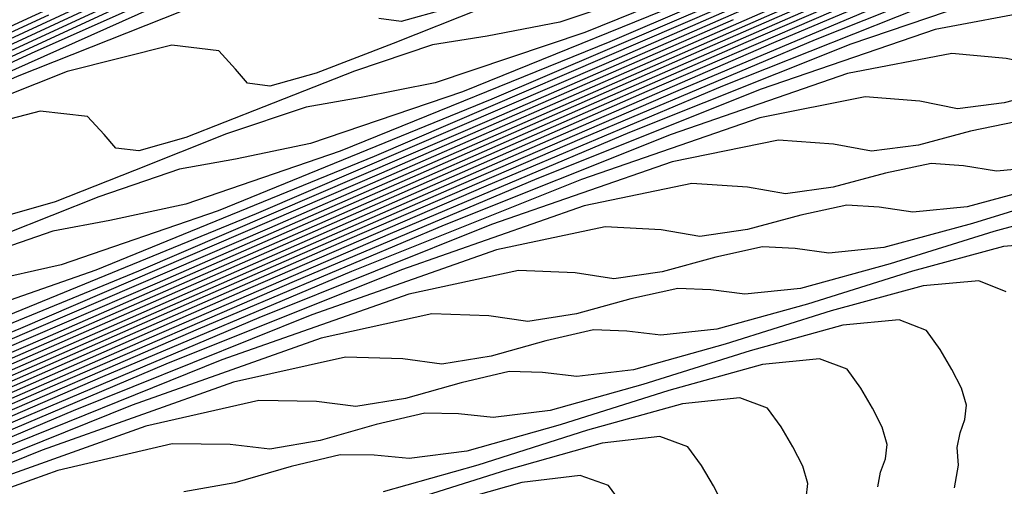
# Model space of a CAD drawing. Extents: x 3249832 to 3255657, y 13789405 to 13793316.
# Tile 548 of 656: x 3254756.38 to 3254762.26, y 13790614.81 to 13790617.6. Entities that reach past the tile are written whole.
import ezdxf

# ---------------------------------------------------------------- set-up
doc = ezdxf.new("R2010")
doc.units = 0
doc.header["$LTSCALE"] = 100
doc.header["$MEASUREMENT"] = 0
for name, color, linetype in [('GRATIO_CON', 10, 'CONTINUOUS'), ('GRATIO_ICON', 7, 'CONTINUOUS'), ('TARGETS_EAST', 7, 'CONTINUOUS')]:
    doc.layers.add(name, color=color, linetype=linetype)

# ---------------------------------------------------------------- blocks, each defined once
blk = doc.blocks.new('Gratio_032316_contours')
at = {"layer": 'GRATIO_CON', "color": 1, "linetype": 'Continuous', "flags": 128}
for points in [[(3254757.4831, 13790618.0889), (3254755.0388, 13790616.9619), (3254752.5869, 13790615.8423), (3254750.3128, 13790614.8196), (3254748.2684, 13790613.9145), (3254746.4723, 13790613.1306), (3254744.9472, 13790612.4758), (3254743.7338, 13790611.9758)], [(3254756.5539, 13790617.6225), (3254754.0574, 13790616.4715), (3254751.5531, 13790615.3279), (3254749.2304, 13790614.2834), (3254747.1424, 13790613.359), (3254745.3079, 13790612.5583), (3254743.7503, 13790611.8894)], [(3254757.937, 13790618.2276), (3254755.6246, 13790617.1561), (3254753.076, 13790615.981), (3254750.5193, 13790614.8136), (3254748.1481, 13790613.7472), (3254746.0164, 13790612.8034), (3254744.1435, 13790611.986)], [(3254758.1376, 13790618.2459), (3254756.1733, 13790617.3387), (3254753.7661, 13790616.2233), (3254751.1131, 13790615.0001), (3254748.4517, 13790613.7849), (3254745.9833, 13790612.6748), (3254743.7643, 13790611.6924)], [(3254757.2943, 13790617.8194), (3254755.2914, 13790616.8942), (3254752.8369, 13790615.7569), (3254750.1316, 13790614.5096), (3254747.4179, 13790613.2705), (3254744.901, 13790612.1386), (3254742.6383, 13790611.1368)], [(3254757.9965, 13790618.0819), (3254756.451, 13790617.393), (3254754.4095, 13790616.4498), (3254751.9076, 13790615.2905), (3254749.1502, 13790614.0192), (3254746.3841, 13790612.7561), (3254743.8186, 13790611.6024)], [(3254757.1821, 13790617.6692), (3254755.6077, 13790616.9665), (3254753.5276, 13790616.0054), (3254750.9784, 13790614.8242), (3254748.1687, 13790613.5287), (3254745.3503, 13790612.2418), (3254742.7362, 13790611.0662)], [(3254759.1449, 13790617.6639), (3254758.6128, 13790617.4543), (3254758.1542, 13790617.276), (3254757.8775, 13790617.1989), (3254757.7424, 13790617.2156), (3254757.6713, 13790617.2998), (3254757.5718, 13790617.4098), (3254757.2923, 13790617.4444), (3254756.666, 13790617.2869), (3254755.5532, 13790616.844), (3254753.9211, 13790616.1135), (3254751.7638, 13790615.1165), (3254749.1199, 13790613.8914), (3254746.2058, 13790612.5478), (3254743.2826, 13790611.213)], [(3254760.4878, 13790617.8747), (3254759.6094, 13790617.5819), (3254759.174, 13790617.4981), (3254758.8488, 13790617.4449), (3254758.3814, 13790617.2886), (3254757.8402, 13790617.0744), (3254757.374, 13790616.8923), (3254757.0933, 13790616.8126), (3254756.9573, 13790616.8277), (3254756.887, 13790616.9102), (3254756.7882, 13790617.0179), (3254756.506, 13790617.0484), (3254755.8704, 13790616.8844), (3254754.7387, 13790616.4314), (3254753.0778, 13790615.6871), (3254750.8819, 13790614.672), (3254748.1906, 13790613.425), (3254745.2244, 13790612.0574), (3254742.2488, 13790610.6987)], [(3254761.3138, 13790618.1499), (3254759.7577, 13790617.5196), (3254758.8648, 13790617.219), (3254758.4229, 13790617.1306), (3254758.0929, 13790617.0739), (3254757.6179, 13790616.9133), (3254757.0676, 13790616.6946), (3254756.5937, 13790616.5086), (3254756.3091, 13790616.4264), (3254756.1722, 13790616.4398), (3254756.1026, 13790616.5206), (3254756.0045, 13790616.6259), (3254755.7197, 13790616.6524), (3254755.0748, 13790616.4818), (3254753.9242, 13790616.0188), (3254752.2344, 13790615.2606), (3254750, 13790614.2276), (3254747.2614, 13790612.9586), (3254744.2429, 13790611.5669)], [(3254760.61, 13790617.8071), (3254759.0276, 13790617.1645), (3254758.1202, 13790616.8561), (3254757.6717, 13790616.7631), (3254757.3371, 13790616.7029), (3254756.8544, 13790616.5381), (3254756.2949, 13790616.3148), (3254755.8134, 13790616.125), (3254755.5249, 13790616.0402), (3254755.3871, 13790616.0518), (3254755.3183, 13790616.131), (3254755.2208, 13790616.234), (3254754.9334, 13790616.2565), (3254754.2792, 13790616.0792), (3254753.1098, 13790615.6061), (3254751.3911, 13790614.8341), (3254749.1181, 13790613.7831), (3254746.3321, 13790612.4922), (3254743.2615, 13790611.0764)], [(3254761.2269, 13790617.9899), (3254759.2025, 13790617.1216), (3254757.5673, 13790616.4543), (3254756.631, 13790616.1303), (3254756.1695, 13790616.0282), (3254755.8254, 13790615.9608), (3254755.3274, 13790615.7875), (3254754.7497, 13790615.5552), (3254754.2528, 13790615.3576), (3254753.9565, 13790615.2678), (3254753.8169, 13790615.276), (3254753.7496, 13790615.3519), (3254753.6534, 13790615.4501), (3254753.3609, 13790615.4645), (3254752.6881, 13790615.274), (3254751.4808, 13790614.7809), (3254749.7045, 13790613.9811), (3254747.3543, 13790612.8942), (3254744.4736, 13790611.5594)], [(3254760.5563, 13790617.6619), (3254758.4988, 13790616.7788), (3254756.8372, 13790616.0991), (3254755.8864, 13790615.7674), (3254755.4184, 13790615.6608), (3254755.0695, 13790615.5898), (3254754.5639, 13790615.4122), (3254753.977, 13790615.1754), (3254753.4725, 13790614.974), (3254753.1723, 13790614.8815), (3254753.0319, 13790614.888), (3254752.9653, 13790614.9623), (3254752.8698, 13790615.0581), (3254752.5746, 13790615.0685), (3254751.8925, 13790614.8714), (3254750.6664, 13790614.3683), (3254748.8612, 13790613.5547), (3254746.4724, 13790612.4498), (3254743.5444, 13790611.093)], [(3254761.9207, 13790618.2233), (3254759.8856, 13790617.3339), (3254757.795, 13790616.4361), (3254756.107, 13790615.744), (3254755.1418, 13790615.4045), (3254754.6673, 13790615.2933), (3254754.3137, 13790615.2188), (3254753.8004, 13790615.037), (3254753.2044, 13790614.7956), (3254752.6922, 13790614.5903), (3254752.388, 13790614.4953), (3254752.2468, 13790614.5001), (3254752.181, 13790614.5727), (3254752.0861, 13790614.6662), (3254751.7884, 13790614.6726), (3254751.0969, 13790614.4688), (3254749.8519, 13790613.9557), (3254748.0179, 13790613.1282), (3254745.5905, 13790612.0053), (3254742.6151, 13790610.6266)], [(3254761.2825, 13790617.9095), (3254759.215, 13790617.006), (3254757.0913, 13790616.0933), (3254755.3769, 13790615.3889), (3254754.3972, 13790615.0416), (3254753.9162, 13790614.9258), (3254753.5579, 13790614.8477), (3254753.0369, 13790614.6617), (3254752.4318, 13790614.4158), (3254751.9119, 13790614.2066), (3254751.6038, 13790614.1091), (3254751.4617, 13790614.1121), (3254751.3967, 13790614.1831), (3254751.3024, 13790614.2742), (3254751.0021, 13790614.2766), (3254750.3013, 13790614.0663), (3254749.0374, 13790613.543), (3254747.1746, 13790612.7017), (3254744.7086, 13790611.5609)], [(3254761.7137, 13790618.0318), (3254760.006, 13790617.282), (3254757.8737, 13790616.35), (3254755.6838, 13790615.4078), (3254753.9166, 13790614.6787), (3254752.908, 13790614.3158), (3254752.414, 13790614.1909), (3254752.0462, 13790614.1057), (3254751.5099, 13790613.9111), (3254750.8865, 13790613.6562), (3254750.3514, 13790613.4393), (3254750.0354, 13790613.3366), (3254749.8915, 13790613.3363), (3254749.828, 13790613.404), (3254749.735, 13790613.4903), (3254749.4295, 13790613.4846), (3254748.7102, 13790613.2611), (3254747.4085, 13790612.7178), (3254745.488, 13790611.8488), (3254742.9448, 13790610.672)], [(3254761.1014, 13790617.7295), (3254759.3677, 13790616.9683), (3254757.2031, 13790616.022), (3254754.98, 13790615.065), (3254753.1865, 13790614.3236), (3254752.1633, 13790613.9529), (3254751.6629, 13790613.8235), (3254751.2903, 13790613.7347), (3254750.7464, 13790613.5359), (3254750.1138, 13790613.2764), (3254749.5711, 13790613.0556), (3254749.2512, 13790612.9504), (3254749.1064, 13790612.9483), (3254749.0437, 13790613.0144), (3254748.9514, 13790613.0983), (3254748.6433, 13790613.0886), (3254747.9146, 13790612.8585), (3254746.594, 13790612.3052), (3254744.6446, 13790611.4223)], [(3254761.902, 13790618.0457), (3254760.4892, 13790617.4271), (3254758.7295, 13790616.6546), (3254756.5324, 13790615.694), (3254754.2762, 13790614.7222), (3254752.4563, 13790613.9684), (3254751.4187, 13790613.59), (3254750.9118, 13790613.456), (3254750.5345, 13790613.3637), (3254749.9829, 13790613.1606), (3254749.3412, 13790612.8966), (3254748.7908, 13790612.6719), (3254748.467, 13790612.5642), (3254748.3213, 13790612.5604), (3254748.2593, 13790612.6248), (3254748.1677, 13790612.7064), (3254747.857, 13790612.6927), (3254747.119, 13790612.4559), (3254745.7796, 13790611.8925), (3254743.8013, 13790610.9958)], [(3254761.3106, 13790617.7525), (3254759.8769, 13790617.1248), (3254758.0912, 13790616.3408), (3254755.8618, 13790615.3661), (3254753.5725, 13790614.3795), (3254751.7262, 13790613.6133), (3254750.6741, 13790613.2271), (3254750.1607, 13790613.0885), (3254749.7786, 13790612.9926), (3254749.2194, 13790612.7853), (3254748.5686, 13790612.5168), (3254748.0105, 13790612.2882), (3254747.6828, 13790612.178), (3254747.5362, 13790612.1725), (3254747.475, 13790612.2352), (3254747.384, 13790612.3144), (3254747.0707, 13790612.2967), (3254746.3234, 13790612.0533), (3254744.9651, 13790611.4799), (3254742.958, 13790610.5693)], [(3254761.4577, 13790617.7419), (3254760.1277, 13790617.1661), (3254758.6523, 13790616.5201), (3254756.8147, 13790615.7133), (3254754.5205, 13790614.7101), (3254752.165, 13790613.6939), (3254750.2659, 13790612.9031), (3254749.1849, 13790612.5013), (3254748.6585, 13790612.3536), (3254748.267, 13790612.2506), (3254747.6924, 13790612.0348), (3254747.0233, 13790611.7572), (3254746.4499, 13790611.5209), (3254746.1143, 13790611.4055), (3254745.966, 13790611.3966), (3254745.9064, 13790611.4561), (3254745.8166, 13790611.5305), (3254745.4982, 13790611.5047), (3254744.7323, 13790611.2482), (3254743.3362, 13790610.6547)], [(3254762.2406, 13790618.03), (3254760.885, 13790617.4568), (3254759.5362, 13790616.8729), (3254758.04, 13790616.2177), (3254756.1765, 13790615.3996), (3254753.8499, 13790614.3821), (3254751.4612, 13790613.3512), (3254749.5358, 13790612.548), (3254748.4403, 13790612.1384), (3254747.9074, 13790611.9862), (3254747.5111, 13790611.8796), (3254746.9289, 13790611.6595), (3254746.2507, 13790611.3774), (3254745.6696, 13790611.1372), (3254745.3301, 13790611.0193), (3254745.1809, 13790611.0087), (3254745.122, 13790611.0665), (3254745.033, 13790611.1386), (3254744.7119, 13790611.1088)], [(3254761.6868, 13790617.7529), (3254760.3124, 13790617.1717), (3254758.9448, 13790616.5796), (3254757.4277, 13790615.9154), (3254755.5382, 13790615.0858), (3254753.1792, 13790614.0542), (3254750.7575, 13790613.0084), (3254748.8057, 13790612.1929), (3254747.6957, 13790611.7755), (3254747.1563, 13790611.6187), (3254746.7553, 13790611.5085), (3254746.1654, 13790611.2842), (3254745.478, 13790610.9976), (3254744.8893, 13790610.7535), (3254744.5459, 13790610.6331)], [(3254762.4205, 13790617.9886), (3254761.133, 13790617.4759), (3254759.7397, 13790616.8866), (3254758.3533, 13790616.2864), (3254756.8154, 13790615.613), (3254754.9, 13790614.7721), (3254752.5086, 13790613.7262), (3254750.0537, 13790612.6656), (3254748.0755, 13790611.8377), (3254746.9511, 13790611.4126), (3254746.4052, 13790611.2512), (3254745.9994, 13790611.1375), (3254745.4019, 13790610.9089), (3254744.7054, 13790610.6178)], [(3254762.3741, 13790617.8), (3254761.3472, 13790617.4496), (3254760.0254, 13790616.9219), (3254758.5944, 13790616.3165), (3254757.1705, 13790615.7), (3254755.5909, 13790615.0084), (3254753.6235, 13790614.1446), (3254751.1673, 13790613.0702), (3254748.6462, 13790611.9801), (3254746.6153, 13790611.1275), (3254745.4619, 13790610.6868), (3254744.9029, 13790610.5163), (3254744.4878, 13790610.3955)], [(3254762.4661, 13790617.6529), (3254761.8502, 13790617.5367), (3254760.8105, 13790617.1801), (3254759.4715, 13790616.6449), (3254758.0218, 13790616.0314), (3254756.579, 13790615.4068), (3254754.9786, 13790614.706), (3254752.9852, 13790613.8309), (3254750.4967, 13790612.7422), (3254747.9425, 13790611.6373), (3254745.8851, 13790610.7724), (3254744.7173, 13790610.3239)], [(3254765.1114, 13790617.7556), (3254764.5338, 13790617.5806), (3254764.0338, 13790617.4502), (3254763.7211, 13790617.4277), (3254763.5273, 13790617.4641), (3254763.3397, 13790617.4822), (3254763.0754, 13790617.4297), (3254762.772, 13790617.3517), (3254762.4968, 13790617.318), (3254762.2733, 13790617.3647), (3254761.9488, 13790617.3938), (3254761.3263, 13790617.2734), (3254760.2738, 13790616.9106), (3254758.9177, 13790616.3679), (3254757.4491, 13790615.7463), (3254755.9876, 13790615.1136), (3254754.3663, 13790614.4037), (3254752.347, 13790613.5171), (3254749.826, 13790612.4143), (3254747.2387, 13790611.2945), (3254745.155, 13790610.4173), (3254743.9726, 13790609.961)], [(3254765.133, 13790617.6493), (3254764.6262, 13790617.5181), (3254764.0416, 13790617.3401), (3254763.5357, 13790617.207), (3254763.2198, 13790617.1824), (3254763.0246, 13790617.2171), (3254762.8354, 13790617.2337), (3254762.5683, 13790617.1793), (3254762.2614, 13790617.0994), (3254761.9835, 13790617.0637), (3254761.7586, 13790617.1084), (3254761.4315, 13790617.1347), (3254760.8024, 13790617.0101), (3254759.7372, 13790616.6412), (3254758.3639, 13790616.0909), (3254756.8765, 13790615.4612), (3254755.3961, 13790614.8203), (3254753.754, 13790614.1013), (3254751.7087, 13790613.2034), (3254749.1554, 13790612.0863), (3254746.535, 13790610.9518), (3254744.4248, 13790610.0622)], [(3254762.5394, 13790616.7205), (3254762.2172, 13790616.6917), (3254762.0191, 13790616.7231), (3254761.8269, 13790616.7365), (3254761.5541, 13790616.6787), (3254761.2404, 13790616.5949), (3254760.957, 13790616.5552), (3254760.729, 13790616.5958), (3254760.3969, 13790616.6165), (3254759.7546, 13790616.4834), (3254758.6638, 13790616.1022), (3254757.2563, 13790615.5369), (3254755.7312, 13790614.891), (3254754.2132, 13790614.2339), (3254752.5294, 13790613.4966), (3254750.4322, 13790612.5759), (3254747.8141, 13790611.4303), (3254745.1274, 13790610.2662), (3254742.9646, 13790609.3519)], [(3254762.5648, 13790616.6186), (3254762.0412, 13790616.4773), (3254761.716, 13790616.4464), (3254761.5164, 13790616.4761), (3254761.3227, 13790616.4879), (3254761.047, 13790616.4283), (3254760.7298, 13790616.3426), (3254760.4437, 13790616.301), (3254760.2143, 13790616.3394), (3254759.8796, 13790616.3574), (3254759.2307, 13790616.2201), (3254758.1272, 13790615.8327), (3254756.7025, 13790615.2598), (3254755.1585, 13790614.606), (3254753.6218, 13790613.9407), (3254751.9171, 13790613.1943), (3254749.794, 13790612.2622), (3254747.1435, 13790611.1024), (3254744.4237, 13790609.9235)], [(3254762.6855, 13790616.5681), (3254762.0726, 13790616.3781), (3254761.5431, 13790616.2341), (3254761.2147, 13790616.2011), (3254761.0137, 13790616.2291), (3254760.8184, 13790616.2394), (3254760.5399, 13790616.178), (3254760.2193, 13790616.0904), (3254759.9304, 13790616.0467), (3254759.6995, 13790616.0831), (3254759.3623, 13790616.0983), (3254758.7068, 13790615.9568), (3254757.5905, 13790615.5632), (3254756.1487, 13790614.9828), (3254754.5859, 13790614.3209), (3254753.0303, 13790613.6475), (3254751.3048, 13790612.8919), (3254749.1557, 13790611.9484), (3254746.4728, 13790610.7744), (3254743.7199, 13790609.5807)], [(3254762.7367, 13790616.4754), (3254762.2003, 13790616.3306), (3254761.5804, 13790616.1376), (3254761.0449, 13790615.9908), (3254760.7134, 13790615.9557), (3254760.511, 13790615.9821), (3254760.3142, 13790615.9908), (3254760.0328, 13790615.9277), (3254759.7087, 13790615.8381), (3254759.4171, 13790615.7925), (3254759.1848, 13790615.8268), (3254758.845, 13790615.8392), (3254758.1829, 13790615.6934), (3254757.0539, 13790615.2937), (3254755.5949, 13790614.7058), (3254754.0132, 13790614.0358), (3254752.4389, 13790613.3543), (3254750.6926, 13790612.5896), (3254748.5175, 13790611.6347), (3254745.8022, 13790610.4464), (3254743.0162, 13790609.2379)], [(3254762.2744, 13790615.9703), (3254762.1114, 13790616.0359), (3254761.7782, 13790616.0058), (3254761.2299, 13790615.8556), (3254760.5959, 13790615.6566), (3254760.0486, 13790615.5044), (3254759.7108, 13790615.4651), (3254759.5055, 13790615.4881), (3254759.3057, 13790615.4937), (3254759.0186, 13790615.427), (3254758.6876, 13790615.3336), (3254758.3906, 13790615.284), (3254758.1552, 13790615.3142), (3254757.8104, 13790615.321), (3254757.1351, 13790615.1668), (3254755.9805, 13790614.7548), (3254754.4872, 13790614.1518), (3254752.8679, 13790613.4656), (3254751.256, 13790612.7678), (3254749.468, 13790611.9849), (3254747.241, 13790611.0072), (3254744.4609, 13790609.7904)], [(3254761.9652, 13790614.7985), (3254761.9888, 13790614.9353), (3254761.9818, 13790615.0406), (3254761.9988, 13790615.127), (3254762.0271, 13790615.2069), (3254762.0374, 13790615.2926), (3254762.0083, 13790615.3935), (3254761.95, 13790615.5066), (3254761.8803, 13790615.6261), (3254761.7992, 13790615.7387), (3254761.6352, 13790615.8031), (3254761.2989, 13790615.771), (3254760.7447, 13790615.6181), (3254760.1036, 13790615.4161), (3254759.5505, 13790615.2611), (3254759.2095, 13790615.2197), (3254759.0028, 13790615.2411), (3254758.8015, 13790615.2451), (3254758.5115, 13790615.1767), (3254758.1771, 13790615.0813), (3254757.8773, 13790615.0298), (3254757.6405, 13790615.0578), (3254757.2931, 13790615.0619), (3254756.6112, 13790614.9035), (3254755.4439, 13790614.4853)], [(3254761.5067, 13790614.8052), (3254761.5243, 13790614.8917), (3254761.553, 13790614.9721), (3254761.5635, 13790615.0587), (3254761.5341, 13790615.1607), (3254761.4752, 13790615.2749), (3254761.4052, 13790615.3948), (3254761.324, 13790615.507), (3254761.1591, 13790615.5703), (3254760.8196, 13790615.5363), (3254760.2596, 13790615.3806), (3254759.6114, 13790615.1756), (3254759.0523, 13790615.0179), (3254758.7083, 13790614.9744), (3254758.5001, 13790614.9941), (3254758.2972, 13790614.9965), (3254758.0044, 13790614.9263), (3254757.6666, 13790614.8291), (3254757.364, 13790614.7755)], [(3254761.079, 13790614.7373), (3254761.0896, 13790614.8249), (3254761.0599, 13790614.928), (3254761.0005, 13790615.0431), (3254760.9301, 13790615.1634), (3254760.8487, 13790615.2754), (3254760.6829, 13790615.3375), (3254760.3404, 13790615.3015), (3254759.7744, 13790615.1431), (3254759.1191, 13790614.9351), (3254758.5542, 13790614.7747)], [(3254759.9799, 13790614.7008), (3254759.8983, 13790614.8122), (3254759.7305, 13790614.872), (3254759.3818, 13790614.8319), (3254758.804, 13790614.6681)]]:
    blk.add_lwpolyline(points, dxfattribs=at)
at = {"layer": 'GRATIO_ICON', "color": 7, "linetype": 'Continuous', "flags": 128}
for points in [[(3254757.0552, 13790617.7831), (3254754.6954, 13790616.6897), (3254752.0945, 13790615.4906), (3254749.4855, 13790614.2992), (3254747.0657, 13790613.211), (3254744.8904, 13790612.2479), (3254742.9791, 13790611.4138)], [(3254758.9345, 13790617.6597), (3254758.6618, 13790617.5851), (3254758.5275, 13790617.6036)], [(3254757.4616, 13790617.6895), (3254756.3676, 13790617.2566), (3254754.7644, 13790616.54), (3254752.6457, 13790615.5609), (3254750.0491, 13790614.3578), (3254747.1873, 13790613.0383), (3254744.3165, 13790611.7274)], [(3254761.8975, 13790618.3179), (3254759.9063, 13790617.4644), (3254758.2974, 13790616.8094), (3254757.3756, 13790616.4932), (3254756.9206, 13790616.3957), (3254756.5812, 13790616.3318), (3254756.0909, 13790616.1628), (3254755.5223, 13790615.935), (3254755.0331, 13790615.7413), (3254754.7407, 13790615.654), (3254754.602, 13790615.6639), (3254754.534, 13790615.7415), (3254754.4371, 13790615.842), (3254754.1472, 13790615.8605), (3254753.4837, 13790615.6766), (3254752.2953, 13790615.1935), (3254750.5478, 13790614.4076), (3254748.2362, 13790613.3387), (3254745.4029, 13790612.0258), (3254742.28, 13790610.586)], [(3254760.6442, 13790617.5958), (3254758.5443, 13790616.678), (3254756.3875, 13790615.7505), (3254754.6468, 13790615.0338), (3254753.6526, 13790614.6787), (3254753.1651, 13790614.5584), (3254752.802, 13790614.4767), (3254752.2734, 13790614.2864), (3254751.6591, 13790614.036), (3254751.1317, 13790613.8229), (3254750.8196, 13790613.7229), (3254750.6766, 13790613.7242), (3254750.6123, 13790613.7936), (3254750.5187, 13790613.8823), (3254750.2158, 13790613.8806), (3254749.5057, 13790613.6637), (3254748.223, 13790613.1304), (3254746.3313, 13790612.2752), (3254743.8267, 13790611.1164)], [(3254762.0303, 13790618.0269), (3254760.7191, 13790617.4593), (3254759.2646, 13790616.8224), (3254757.453, 13790616.0271), (3254755.1911, 13790615.0381), (3254752.8687, 13790614.0367), (3254750.9961, 13790613.2582), (3254749.9295, 13790612.8642), (3254749.4096, 13790612.7211), (3254749.0228, 13790612.6216), (3254748.4559, 13790612.41), (3254747.7959, 13790612.137), (3254747.2302, 13790611.9046), (3254746.8985, 13790611.7918), (3254746.7511, 13790611.7845), (3254746.6907, 13790611.8457), (3254746.6003, 13790611.9225), (3254746.2844, 13790611.9007), (3254745.5278, 13790611.6507), (3254744.1507, 13790611.0673)], [(3254761.8838, 13790617.7191), (3254760.5792, 13790617.1989), (3254759.1671, 13790616.6015), (3254757.7619, 13790615.9932), (3254756.2031, 13790615.3107), (3254754.2617, 13790614.4584), (3254751.8379, 13790613.3982), (3254749.35, 13790612.3229), (3254747.3454, 13790611.4826), (3254746.2065, 13790611.0497), (3254745.654, 13790610.8838), (3254745.2436, 13790610.7665), (3254744.6384, 13790610.5337)], [(3254762.3312, 13790616.9851), (3254762.0612, 13790616.929), (3254761.7509, 13790616.8471), (3254761.4702, 13790616.8095), (3254761.2438, 13790616.8521), (3254760.9142, 13790616.8756), (3254760.2785, 13790616.7467), (3254759.2005, 13790616.3717), (3254757.8101, 13790615.8139), (3254756.3038, 13790615.1761), (3254754.8047, 13790614.5271), (3254753.1417, 13790613.799), (3254751.0705, 13790612.8896), (3254748.4848, 13790611.7583), (3254745.8312, 13790610.609), (3254743.6947, 13790609.707)], [(3254762.5876, 13790616.2687), (3254762.2574, 13790616.2406), (3254761.7151, 13790616.0931), (3254761.0881, 13790615.8971), (3254760.5468, 13790615.7476), (3254760.2121, 13790615.7104), (3254760.0082, 13790615.7351), (3254759.81, 13790615.7422), (3254759.5257, 13790615.6773), (3254759.1982, 13790615.5858), (3254758.9039, 13790615.5383), (3254758.67, 13790615.5705), (3254758.3277, 13790615.5801), (3254757.659, 13790615.4301), (3254756.5172, 13790615.0243), (3254755.0411, 13790614.4288), (3254753.4406, 13790613.7507), (3254751.8475, 13790613.061), (3254750.0803, 13790612.2873), (3254747.8792, 13790611.3209), (3254745.1316, 13790610.1184), (3254742.3124, 13790608.8952)], [(3254760.5856, 13790614.6953), (3254760.5258, 13790614.8113), (3254760.455, 13790614.9321), (3254760.3735, 13790615.0438), (3254760.2067, 13790615.1048), (3254759.8611, 13790615.0667), (3254759.2892, 13790614.9056), (3254758.6269, 13790614.6946)]]:
    blk.add_lwpolyline(points, dxfattribs=at)

msp = doc.modelspace()

# ---------------------------------------------------------------- block references
at = {"layer": 'TARGETS_EAST'}
msp.add_blockref('Gratio_032316_contours', (0, 0), dxfattribs=at)

doc.saveas('drawing.dxf')
